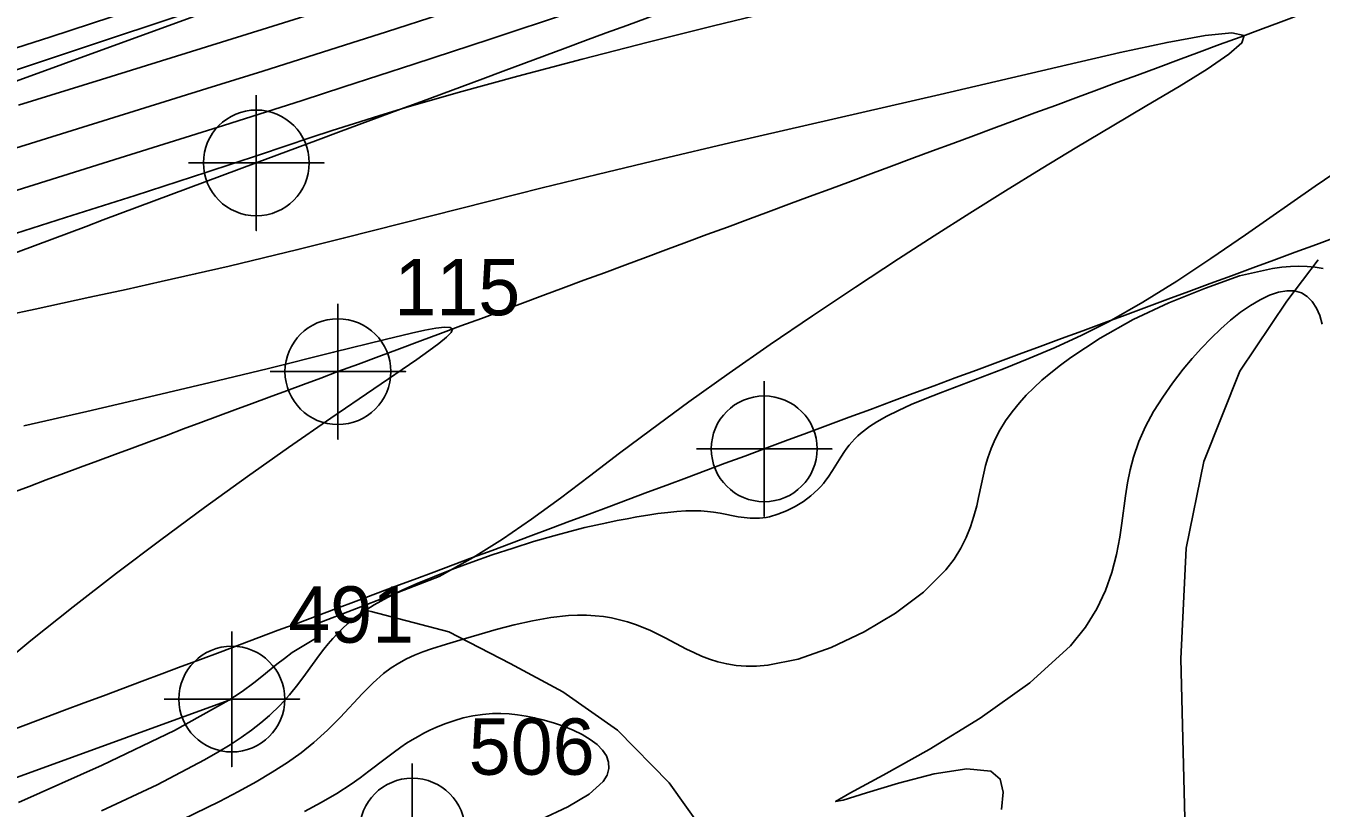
# Model space of a CAD drawing. Extents: x 2602990 to 2605851, y 618069 to 619180.
# Drawn here: x 2603528.8 to 2603586.2, y 618475.9 to 618510.6 of the extents above; entities that cross this region are included whole.
import ezdxf

# ---------------------------------------------------------------- set-up
doc = ezdxf.new("R2010")
doc.units = 0
for name, color, linetype in [('DTM Contours Minor', 7, 'Continuous'), ('Exist DTM Breakline', 7, 'Continuous'), ('Exist DTM Breakline Cogo Number', 7, 'Continuous'), ('Exist DTM Breakline Cogo Point CELL', 7, 'Continuous'), ('Exist DTM Crownline', 7, 'Continuous'), ('Exist DTM Crownline Cogo Number', 7, 'Continuous'), ('Exist DTM Crownline Cogo Point CELL', 7, 'Continuous'), ('Exist DTM Drainline Cogo Number', 7, 'Continuous'), ('Exist DTM Drainline Cogo Point CELL', 7, 'Continuous'), ('Exist Roads EOP', 7, 'Continuous'), ('Exist Roads EOP Cogo Point CELL', 7, 'Continuous'), ('PH Exist DTM Breakline', 7, 'Continuous')]:
    doc.layers.add(name, color=color, linetype=linetype)

# ---------------------------------------------------------------- blocks, each defined once
blk = doc.blocks.new('EXIST DTM CROWNLINE COGO POINT')
at = {"layer": 'Exist DTM Crownline Cogo Point CELL'}
blk.add_lwpolyline([(0, 0.06), (0, -0.06), (0, 0), (0.06, 0), (-0.06, 0)], dxfattribs=at)
blk.add_circle((0, 0), 0.0469, dxfattribs=at)
blk = doc.blocks.new('EXIST DTM BREAKLINE COGO POINT')
at = {"layer": 'Exist DTM Breakline Cogo Point CELL'}
blk.add_lwpolyline([(0, 0.06), (0, -0.06), (0, 0), (0.06, 0), (-0.06, 0)], dxfattribs=at)
blk.add_circle((0, 0), 0.0469, dxfattribs=at)
blk = doc.blocks.new('EXIST DTM DRAINLINE COGO POINT')
at = {"layer": 'Exist DTM Drainline Cogo Point CELL'}
blk.add_lwpolyline([(0, 0.06), (0, -0.06), (0, 0), (0.06, 0), (-0.06, 0)], dxfattribs=at)
blk.add_circle((0, 0), 0.0469, dxfattribs=at)
blk = doc.blocks.new('EXIST ROADS EOP COGO POINT')
at = {"layer": 'Exist Roads EOP Cogo Point CELL'}
blk.add_lwpolyline([(0, 0.06), (0, -0.06), (0, 0), (0.06, 0), (-0.06, 0)], dxfattribs=at)
blk.add_circle((0, 0), 0.0469, dxfattribs=at)

msp = doc.modelspace()

# ---------------------------------------------------------------- linework, layer by layer
at = {"layer": 'DTM Contours Minor'}
for points in [[(2603526.456, 618509.042), (2603529.927, 618510.154), (2603533.489, 618511.317), (2603536.987, 618512.475), (2603543.164, 618514.541), (2603546.81, 618515.77), (2603548.992, 618516.52), (2603550.57, 618517.076), (2603551.428, 618517.385), (2603554.61, 618518.553), (2603558.238, 618519.913), (2603562.112, 618521.385), (2603566.033, 618522.888), (2603573.219, 618525.663), (2603579.228, 618527.991), (2603584.238, 618529.917), (2603588.958, 618531.715)], [(2603525.798, 618507.816), (2603529.781, 618509.137), (2603537.55, 618511.729), (2603540.865, 618512.83), (2603543.484, 618513.688), (2603544.842, 618514.122), (2603547.319, 618514.895), (2603548.283, 618515.213), (2603549.343, 618515.578), (2603551.075, 618516.194), (2603554.011, 618517.262), (2603557.611, 618518.586), (2603569.785, 618523.087), (2603574.594, 618524.85), (2603585.17, 618528.678), (2603587.129, 618529.381)], [(2603528.497, 618507.124), (2603532.183, 618508.263), (2603535.925, 618509.425), (2603539.528, 618510.55), (2603544.068, 618511.979), (2603546.4, 618512.725), (2603547.909, 618513.215), (2603549.383, 618513.702), (2603550.855, 618514.197), (2603552.354, 618514.711), (2603553.911, 618515.254), (2603555.556, 618515.838), (2603558.201, 618516.793), (2603567.018, 618520.022), (2603570.021, 618521.113), (2603572.94, 618522.157), (2603575.131, 618522.926), (2603577.233, 618523.652), (2603583.07, 618525.641), (2603584.878, 618526.261), (2603587.716, 618527.25)], [(2603521.84, 618501.28), (2603533.007, 618504.786), (2603537.578, 618506.22), (2603541.064, 618507.328), (2603542.917, 618507.924), (2603546.016, 618508.932), (2603549.398, 618510.044), (2603552.955, 618511.223), (2603556.577, 618512.433), (2603560.156, 618513.639), (2603564.914, 618515.261), (2603571.669, 618517.582), (2603575.626, 618518.926), (2603579.872, 618520.352), (2603584.153, 618521.774), (2603588.217, 618523.102)], [(2603527.249, 618501.072), (2603530.588, 618502.13), (2603533.667, 618503.112), (2603536.842, 618504.139), (2603539.174, 618504.91), (2603541.457, 618505.68), (2603542.394, 618505.991), (2603543.385, 618506.311), (2603544.464, 618506.647), (2603545.666, 618507.008), (2603547.991, 618507.675), (2603550.635, 618508.4), (2603553.48, 618509.155), (2603556.408, 618509.909), (2603559.3, 618510.633), (2603562.039, 618511.296), (2603563.456, 618511.63), (2603564.808, 618511.941), (2603566.114, 618512.234), (2603568.665, 618512.792), (2603576.7, 618514.5), (2603579.101, 618515.019), (2603580.882, 618515.412)], [(2603525.127, 618504.205), (2603536.845, 618507.853), (2603539.326, 618508.631), (2603543.279, 618509.883), (2603544.811, 618510.374), (2603547.191, 618511.145), (2603549.627, 618511.944), (2603552.1, 618512.767), (2603553.656, 618513.292)], [(2603526.72, 618497.546), (2603529.232, 618498.075), (2603531.668, 618498.597), (2603533.265, 618498.946), (2603534.816, 618499.291), (2603536.336, 618499.636), (2603537.843, 618499.985), (2603539.352, 618500.344), (2603540.881, 618500.716), (2603542.895, 618501.217), (2603549.376, 618502.86), (2603551.709, 618503.445), (2603554.142, 618504.044), (2603557.03, 618504.736), (2603560.025, 618505.44), (2603569.344, 618507.596), (2603574.964, 618508.912), (2603577.319, 618509.454), (2603579.4, 618509.902), (2603581.089, 618510.207), (2603582.266, 618510.322), (2603582.809, 618510.2), (2603582.705, 618509.877), (2603582.129, 618509.372), (2603581.175, 618508.719), (2603579.935, 618507.949), (2603578.503, 618507.096), (2603576.972, 618506.19), (2603575.4, 618505.249), (2603573.823, 618504.29), (2603572.243, 618503.314), (2603570.663, 618502.323), (2603569.082, 618501.318), (2603567.504, 618500.3), (2603565.586, 618499.045), (2603563.685, 618497.778), (2603561.814, 618496.507), (2603559.986, 618495.235), (2603558.211, 618493.968), (2603556.502, 618492.711), (2603555.136, 618491.679), (2603553.811, 618490.669), (2603552.513, 618489.692), (2603551.23, 618488.758), (2603549.948, 618487.878), (2603548.653, 618487.064), (2603547.147, 618486.219), (2603543.473, 618484.79), (2603541.633, 618484.082), (2603541.657, 618483.466), (2603540.635, 618482.839), (2603540.284, 618482.585), (2603539.953, 618482.327), (2603539.289, 618481.786), (2603538.923, 618481.498), (2603538.407, 618481.12), (2603538.067, 618480.89), (2603537.819, 618480.73), (2603535.411, 618479.389), (2603532.21, 618477.845), (2603528.505, 618476.196)], [(2603587.613, 618504.653), (2603585.966, 618503.53), (2603582.867, 618501.365), (2603581.342, 618500.313), (2603579.829, 618499.309), (2603578.328, 618498.374), (2603576.837, 618497.529), (2603575.627, 618496.917), (2603574.435, 618496.369), (2603573.272, 618495.877), (2603572.149, 618495.432), (2603569.353, 618494.368), (2603568.681, 618494.101), (2603568.06, 618493.84), (2603567.493, 618493.584), (2603566.984, 618493.33), (2603566.535, 618493.076), (2603566.371, 618492.974), (2603566.218, 618492.87), (2603566.074, 618492.766), (2603565.939, 618492.661), (2603565.813, 618492.556), (2603565.694, 618492.449), (2603565.558, 618492.315), (2603565.432, 618492.18), (2603565.315, 618492.043), (2603565.207, 618491.904), (2603565.105, 618491.763), (2603564.935, 618491.505), (2603564.576, 618490.915), (2603564.385, 618490.627), (2603564.281, 618490.484), (2603564.17, 618490.343), (2603564.05, 618490.204), (2603563.921, 618490.067), (2603563.618, 618489.795), (2603563.28, 618489.543), (2603562.917, 618489.318), (2603562.538, 618489.127), (2603562.154, 618488.975), (2603561.776, 618488.868), (2603561.627, 618488.839), (2603561.48, 618488.818), (2603561.336, 618488.805), (2603561.195, 618488.798), (2603561.055, 618488.797), (2603560.918, 618488.803), (2603560.651, 618488.828), (2603560.389, 618488.868), (2603559.587, 618489.022), (2603559.303, 618489.068), (2603559.028, 618489.102), (2603558.739, 618489.125), (2603558.432, 618489.134), (2603558.069, 618489.126), (2603557.681, 618489.101), (2603557.271, 618489.06), (2603556.837, 618489.005), (2603556.382, 618488.936), (2603555.904, 618488.857), (2603555.474, 618488.78), (2603555.029, 618488.695), (2603554.568, 618488.601), (2603554.091, 618488.497), (2603553.598, 618488.382), (2603553.09, 618488.256), (2603552.223, 618488.023), (2603551.327, 618487.761), (2603550.414, 618487.475), (2603549.497, 618487.17), (2603548.587, 618486.85), (2603547.699, 618486.521), (2603546.932, 618486.222), (2603546.198, 618485.918), (2603545.504, 618485.606), (2603544.855, 618485.287), (2603544.26, 618484.957), (2603543.724, 618484.617), (2603543.395, 618484.377), (2603543.093, 618484.129), (2603542.858, 618483.915), (2603542.637, 618483.695), (2603542.427, 618483.468), (2603542.226, 618483.233), (2603542.031, 618482.99), (2603541.84, 618482.738), (2603541.22, 618481.882), (2603540.884, 618481.431), (2603540.513, 618480.972), (2603540.095, 618480.509), (2603539.619, 618480.048), (2603539.243, 618479.726), (2603538.828, 618479.405), (2603538.373, 618479.082), (2603537.876, 618478.755), (2603537.332, 618478.422), (2603536.74, 618478.081), (2603534.643, 618476.984), (2603532.184, 618475.823)], [(2603586.312, 618499.876), (2603585.963, 618499.932), (2603585.606, 618499.964), (2603585.24, 618499.975), (2603584.865, 618499.964), (2603584.477, 618499.931), (2603584.077, 618499.879), (2603582.613, 618499.556), (2603581.095, 618499.007), (2603579.47, 618498.355), (2603577.893, 618497.619), (2603576.43, 618496.788), (2603575.132, 618495.934), (2603574.669, 618495.592), (2603574.242, 618495.252), (2603573.849, 618494.916), (2603573.489, 618494.582), (2603573.161, 618494.251), (2603572.863, 618493.922), (2603572.531, 618493.517), (2603572.242, 618493.114), (2603571.991, 618492.71), (2603571.778, 618492.305), (2603571.599, 618491.895), (2603571.452, 618491.478), (2603571.355, 618491.138), (2603571.272, 618490.792), (2603571.048, 618489.716), (2603570.963, 618489.344), (2603570.842, 618488.886), (2603570.69, 618488.419), (2603570.499, 618487.945), (2603570.259, 618487.468), (2603569.961, 618486.988), (2603569.596, 618486.509), (2603568.606, 618485.524), (2603567.37, 618484.592), (2603565.975, 618483.758), (2603564.508, 618483.065), (2603563.057, 618482.557), (2603561.708, 618482.277), (2603561.211, 618482.237), (2603560.743, 618482.237), (2603560.301, 618482.273), (2603559.884, 618482.341), (2603559.49, 618482.436), (2603559.116, 618482.554), (2603558.763, 618482.689), (2603558.424, 618482.839), (2603558.097, 618483), (2603557.15, 618483.499), (2603556.83, 618483.661), (2603556.505, 618483.814), (2603556.175, 618483.956), (2603555.837, 618484.086), (2603555.489, 618484.202), (2603555.13, 618484.301), (2603554.785, 618484.376), (2603554.429, 618484.435), (2603554.059, 618484.476), (2603553.676, 618484.499), (2603553.279, 618484.501), (2603552.868, 618484.482), (2603552.09, 618484.395), (2603551.284, 618484.251), (2603550.471, 618484.068), (2603549.674, 618483.86), (2603548.913, 618483.644), (2603548.21, 618483.436), (2603547.466, 618483.214), (2603546.798, 618483.002), (2603546.419, 618482.868), (2603546.052, 618482.724), (2603545.696, 618482.562), (2603545.349, 618482.377), (2603545.009, 618482.162), (2603544.674, 618481.912), (2603544.214, 618481.501), (2603543.748, 618481.028), (2603542.752, 618479.962), (2603542.198, 618479.405), (2603541.591, 618478.854), (2603541.027, 618478.403), (2603540.414, 618477.964), (2603539.748, 618477.533), (2603539.027, 618477.106), (2603538.249, 618476.677), (2603537.41, 618476.241), (2603535.733, 618475.427)], [(2603586.276, 618497.407), (2603586.165, 618497.787), (2603586.017, 618498.122), (2603585.832, 618498.407), (2603585.61, 618498.633), (2603585.35, 618498.793), (2603585.051, 618498.88), (2603584.71, 618498.888), (2603584.336, 618498.821), (2603583.937, 618498.685), (2603583.52, 618498.487), (2603583.092, 618498.236), (2603582.659, 618497.938), (2603582.216, 618497.59), (2603581.778, 618497.205), (2603581.347, 618496.789), (2603580.925, 618496.347), (2603580.514, 618495.884), (2603580.117, 618495.406), (2603579.644, 618494.796), (2603579.203, 618494.17), (2603578.801, 618493.529), (2603578.445, 618492.872), (2603578.143, 618492.2), (2603577.903, 618491.512), (2603577.758, 618490.948), (2603577.646, 618490.374), (2603577.557, 618489.788), (2603577.397, 618488.579), (2603577.304, 618487.955), (2603577.159, 618487.184), (2603576.956, 618486.397), (2603576.673, 618485.595), (2603576.287, 618484.784), (2603575.776, 618483.966), (2603575.116, 618483.145), (2603573.314, 618481.496), (2603571.123, 618479.934), (2603568.854, 618478.543), (2603566.82, 618477.407), (2603565.334, 618476.61), (2603564.708, 618476.237), (2603565.052, 618476.298), (2603566.072, 618476.62), (2603567.501, 618477.056), (2603569.073, 618477.461), (2603570.524, 618477.688), (2603571.587, 618477.59), (2603572.005, 618477.229), (2603572.133, 618476.646), (2603572.057, 618475.889)], [(2603528.744, 618492.894), (2603531.525, 618493.535), (2603534.303, 618494.184), (2603536.996, 618494.822), (2603539.527, 618495.432), (2603542.466, 618496.157), (2603544.754, 618496.729), (2603545.919, 618497.008), (2603546.506, 618497.135), (2603546.997, 618497.224), (2603547.374, 618497.268), (2603547.623, 618497.257), (2603547.728, 618497.184), (2603547.674, 618497.038), (2603547.469, 618496.823), (2603547.133, 618496.548), (2603546.686, 618496.218), (2603546.148, 618495.841), (2603542.345, 618493.24), (2603540.461, 618491.931), (2603538.648, 618490.646), (2603536.749, 618489.276), (2603534.802, 618487.841), (2603532.845, 618486.365), (2603530.917, 618484.871), (2603529.054, 618483.382), (2603527.593, 618482.177)], [(2603541.171, 618475.797), (2603541.913, 618476.194), (2603542.603, 618476.595), (2603543.238, 618477.002), (2603543.646, 618477.289), (2603544.031, 618477.576), (2603544.754, 618478.137), (2603545.102, 618478.401), (2603545.448, 618478.651), (2603545.699, 618478.818), (2603545.951, 618478.976), (2603546.207, 618479.125), (2603546.466, 618479.264), (2603546.731, 618479.396), (2603547, 618479.519), (2603547.391, 618479.679), (2603547.793, 618479.821), (2603548.207, 618479.941), (2603548.631, 618480.036), (2603549.065, 618480.102), (2603549.508, 618480.137), (2603549.874, 618480.14), (2603550.244, 618480.122), (2603550.617, 618480.084), (2603550.991, 618480.027), (2603551.367, 618479.952), (2603551.741, 618479.862), (2603552.204, 618479.73), (2603552.654, 618479.577), (2603553.081, 618479.403), (2603553.478, 618479.208), (2603553.833, 618478.994), (2603554.138, 618478.761), (2603554.378, 618478.516), (2603554.552, 618478.256), (2603554.651, 618477.983), (2603554.666, 618477.701), (2603554.589, 618477.412), (2603554.409, 618477.119), (2603553.786, 618476.56), (2603552.841, 618475.998), (2603551.648, 618475.434)]]:
    msp.add_lwpolyline(points, dxfattribs=at)
at = {"layer": 'Exist DTM Breakline'}
msp.add_lwpolyline([(2603537.954, 618480.779), (2603486.109, 618461.906), (2603428.704, 618440.722), (2603369.241, 618418.295), (2603303.922, 618394.289), (2603246.763, 618372.687), (2603198.271, 618355.074)], dxfattribs=at)
at = {"layer": 'Exist DTM Crownline'}
msp.add_spline([(2603233.488, 618380.754), (2603285.185, 618400.095), (2603335.457, 618418.629), (2603390.812, 618439.069), (2603440.087, 618457.325), (2603493.996, 618477.231), (2603542.655, 618495.301), (2603600.808, 618516.867), (2603653.659, 618536.362), (2603706.222, 618555.742), (2603764.811, 618577.593), (2603823.52, 618599.847), (2603878.564, 618620.56), (2603937.951, 618643.078), (2603997.369, 618665.789), (2604036.209, 618680.665), (2604055.311, 618688.017)], degree=3, dxfattribs=at)
at = {"layer": 'Exist Roads EOP'}
for points in [[(2603230.17, 618389.98), (2603282.929, 618409.597), (2603332.773, 618427.868), (2603388.167, 618448.413), (2603437.203, 618466.721), (2603490.778, 618486.527), (2603539.039, 618504.558), (2603597.451, 618526.156), (2603651.053, 618545.972), (2603705.208, 618566.084), (2603762.02, 618587.183), (2603820.334, 618609.162), (2603876.341, 618629.99), (2603934.909, 618652.28), (2603996.409, 618675.568), (2604033.216, 618689.957), (2604052.01, 618697.199)], [(2604034.633, 618668.486), (2603984.89, 618650.123), (2603936.767, 618631.654), (2603888.195, 618613.335), (2603837.766, 618594.258), (2603782.918, 618573.705), (2603731.939, 618554.39), (2603671.126, 618532.171), (2603621.822, 618514.106), (2603561.545, 618491.877), (2603506.421, 618471.293), (2603452.163, 618451.33), (2603398.364, 618431.316), (2603341.431, 618410.355), (2603281.65, 618388.199), (2603223.033, 618366.475), (2603185.717, 618352.612)]]:
    msp.add_spline(points, degree=3, dxfattribs=at)
at = {"layer": 'PH Exist DTM Breakline'}
for points in [[(2603433.996, 618481.025), (2603435.039, 618479.196), (2603436.539, 618477.73), (2603439.924, 618476.848), (2603445.649, 618477.117), (2603451.918, 618478.979), (2603471.67, 618486.926), (2603497.083, 618496.164), (2603518.517, 618504.591), (2603548.361, 618515.465), (2603589.296, 618531.427), (2603623.154, 618544.648), (2603656.373, 618555.51), (2603681.075, 618564.434), (2603699.669, 618570.731)], [(2603647.558, 618277.902), (2603645.633, 618288.54), (2603638.855, 618288.463), (2603629.219, 618289.775), (2603621.202, 618292.909), (2603616.633, 618295.645), (2603613.321, 618298.45), (2603608.43, 618305.501), (2603600.992, 618339.419), (2603588.463, 618407.61), (2603586.623, 618420.381), (2603585.061, 618437.528), (2603582.124, 618460.182), (2603580.215, 618474.314), (2603580.013, 618482.559), (2603580.244, 618487.474), (2603581.025, 618491.32), (2603582.629, 618495.318), (2603584.709, 618498.425), (2603586.093, 618500.264)], [(2603591.918, 618336.898), (2603579.486, 618408.434), (2603575.758, 618427.288), (2603571.938, 618444.707), (2603569.617, 618453.322), (2603567.091, 618461.039), (2603564.775, 618465.996), (2603561.419, 618471.05), (2603559.484, 618474.04), (2603557.334, 618477.063), (2603555.049, 618479.404), (2603552.627, 618481.097), (2603550.282, 618482.361), (2603547.577, 618483.765), (2603544.124, 618484.658), (2603543.736, 618484.749)]]:
    msp.add_lwpolyline(points, dxfattribs=at)

# ---------------------------------------------------------------- block references
at = {"layer": 'Exist DTM Breakline Cogo Point CELL', "xscale": 50, "yscale": 50}
msp.add_blockref('EXIST DTM BREAKLINE COGO POINT', (2603537.954, 618480.779), dxfattribs=at)
at = {"layer": 'Exist DTM Crownline Cogo Point CELL', "xscale": 50, "yscale": 50}
msp.add_blockref('EXIST DTM CROWNLINE COGO POINT', (2603542.655, 618495.301), dxfattribs=at)
at = {"layer": 'Exist DTM Drainline Cogo Point CELL', "xscale": 50, "yscale": 50}
msp.add_blockref('EXIST DTM DRAINLINE COGO POINT', (2603545.952, 618474.924), dxfattribs=at)
msp.add_blockref('EXIST DTM DRAINLINE COGO POINT', (2603545.952, 618474.924), dxfattribs=at)
at = {"layer": 'Exist Roads EOP Cogo Point CELL', "xscale": 50, "yscale": 50}
for p in [(2603539.039, 618504.558), (2603561.545, 618491.877)]:
    msp.add_blockref('EXIST ROADS EOP COGO POINT', p, dxfattribs=at)

# ---------------------------------------------------------------- texts
at = {"layer": 'Exist DTM Breakline Cogo Number'}
msp.add_text('491', height=2.5, dxfattribs=at).set_placement((2603540.454, 618483.279))
at = {"layer": 'Exist DTM Crownline Cogo Number'}
msp.add_text('115', height=2.5, dxfattribs=at).set_placement((2603545.155, 618497.801))
at = {"layer": 'Exist DTM Drainline Cogo Number'}
msp.add_text('506', height=2.5, dxfattribs=at).set_placement((2603548.452, 618477.424))

doc.saveas('drawing.dxf')
